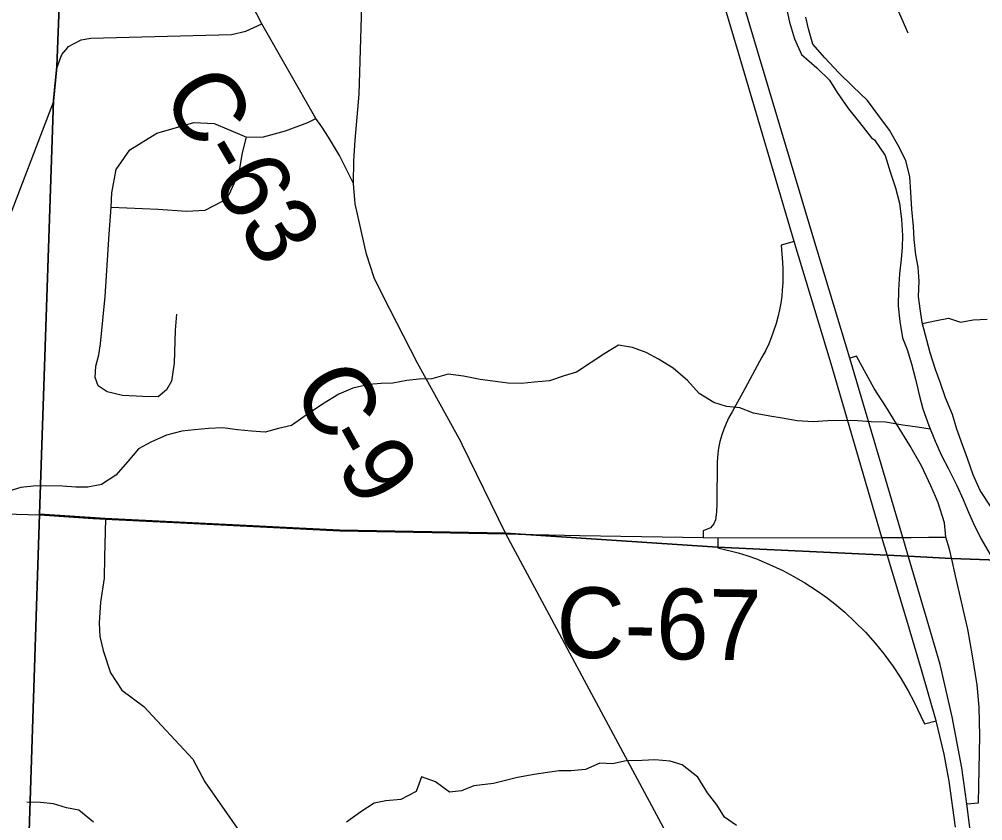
# Model space of a CAD drawing. Extents: x 114604 to 551442, y 316898 to 567001.
# Drawn here: x 193439 to 197527, y 422483 to 425883 of the extents above; entities that cross this region are included whole.
import ezdxf

# ---------------------------------------------------------------- set-up
doc = ezdxf.new("R2010")
doc.units = 0
for name, color, linetype in [('_CIVIL_CONSTRUCTION', 7, 'Continuous'), ('DV_X_County_Line', 7, 'Continuous'), ('GE_P_Alignment_1000_Cardinal_Points', 7, 'Continuous'), ('GE_P_Alignment_100_Cardinal_Points', 7, 'Continuous'), ('GE_P_Alignment_500_Bearings', 7, 'Continuous'), ('GE_P_Alignment_500_Cardinal_Points', 7, 'Continuous'), ('GE_P_Alignment_500_Distances', 7, 'Continuous'), ('PM_P_Cells', 7, 'Continuous'), ('PM_P_CL_Double_Solid', 7, 'Continuous')]:
    doc.layers.add(name, color=color, linetype=linetype)

msp = doc.modelspace()

# ---------------------------------------------------------------- linework, layer by layer
at = {"layer": '_CIVIL_CONSTRUCTION'}
for points in [[(196727.2, 424940.6), (196490.3, 425739.6), (196248.2, 426553.2), (196124.8, 426966.9), (196092.5, 427099.9), (196053, 427288.4), (196023.8, 427476.9), (196005.3, 427628.5), (195996.1, 427788.3), (195990.5, 427917.9), (195989.4, 428069.7), (195991.6, 428255.9), (196056, 429609.1), (196076.2, 430172.1), (196129.5, 431292.3), (196140.6, 431673.7), (196126.6, 432002.5), (196111.5, 432174.9)], [(197196.1, 423655.4), (197187.4, 423684.7), (196962.6, 424444.5), (196806.4, 424964), (196571.4, 425748.7), (196329.3, 426562.3), (196205.8, 426976), (196173.6, 427108.9), (196134, 427297.4), (196119.4, 427391.7)], [(197213.8, 423305.4), (197123.1, 423606), (197099.4, 423684.5), (196883.4, 424421.1), (196727.2, 424940.6)], [(197298.9, 423309.1), (197212, 423601.7), (197196.1, 423655.4)], [(197329, 422906.1), (197267.2, 423122.7), (197219.7, 423285.7), (197213.8, 423305.4)], [(197475.5, 422431.4), (197459.2, 422554.6), (197438.8, 422706.8), (197397.8, 422923), (197346.4, 423146.2), (197298.9, 423309.1)], [(197411.6, 422455.8), (197384.8, 422650.2), (197363.1, 422765.9), (197329, 422906.1)]]:
    msp.add_lwpolyline(points, dxfattribs=at)
at = {"layer": 'DV_X_County_Line'}
for points in [[(196692.3, 425935), (196707.4, 425870.7), (196728.6, 425800.3), (196757.7, 425733.8), (196823, 425676.8), (196876.4, 425624.1), (196909.7, 425571.5), (196956.9, 425502.8), (197004.2, 425444.1), (197055.4, 425379.3)], [(197559.5, 423817.4), (197516.3, 423884.1), (197487.1, 423950.6), (197462, 424019.1), (197440.8, 424077.5), (197417.6, 424143.9), (197398.4, 424206.3), (197369.3, 424276.8), (197346.1, 424343.3), (197326.8, 424397.6), (197303.7, 424468.1), (197269.4, 424596.8), (197262.1, 424655), (197254.8, 424707.3), (197257.6, 424771.4), (197252.4, 424831.6), (197243.1, 424883.8), (197235.9, 424948.1), (197232.6, 425004.2), (197225.6, 425076.5), (197222.5, 425148.7), (197217.4, 425214.9), (197200.2, 425283.3), (197167.1, 425349.9), (197131.8, 425412.4), (197086.6, 425473.1), (197037.4, 425537.9), (196976.1, 425596.8), (196916.8, 425655.6), (196857.6, 425718.5), (196806.3, 425777.3), (196787.1, 425841.7), (196775.8, 425891.9)], [(197055.4, 425379.3), (197067.3, 425371.1), (197112.4, 425304.4), (197133.6, 425236), (197156.7, 425167.5), (197173.9, 425103.2), (197183, 425032.9), (197186.1, 424964.7), (197185.4, 424914.6), (197180.8, 424864.5), (197174, 424802.5), (197169.1, 424734.4), (197168.2, 424666.2), (197175.3, 424600), (197186.5, 424531.7), (197205.8, 424481.3), (197225.1, 424420.9), (197242.2, 424356.6), (197259.3, 424284.2), (197272.6, 424229.9), (197297.7, 424159.4), (197324.9, 424092.9), (197352.1, 424032.5), (197381.4, 423976), (197416.5, 423905.4), (197443.7, 423844.9), (197465.1, 423794.5), (197488.5, 423744.1), (197519.6, 423679.6), (197558.8, 423612.9)]]:
    msp.add_lwpolyline(points, dxfattribs=at)
at = {"layer": 'GE_P_Alignment_1000_Cardinal_Points'}
msp.add_line((197210.2, 425823.5), (197035.6, 426224), dxfattribs=at)
for points in [[(194105.5, 424632.2), (194100.2, 424563.8), (194095.4, 424424.2), (194084.3, 424347.1), (194062.8, 424310.6), (194028.1, 424281.2), (193962.7, 424282.2), (193876.9, 424287.4), (193811.4, 424302.9), (193773.4, 424327.4), (193761.5, 424363.6), (193764.1, 424411.7), (193776.8, 424459.7), (193783.8, 424506.3), (193803.3, 424707.2), (193819.7, 424970.7), (193829.3, 425085.9), (193831, 425146.7), (193850.5, 425245.6), (193908.5, 425328.1), (194022.4, 425400), (194179.2, 425444.4), (194265.9, 425439.9), (194326.2, 425415.2), (194402.5, 425382.4), (194475.2, 425383.4), (194568.9, 425408.8), (194663.6, 425444.5), (194697.6, 425461.5)], [(193829.3, 425085.9), (194027.9, 425076.6), (194148.9, 425068.4), (194227.9, 425073.4), (194298.2, 425109.6), (194329.3, 425139.4), (194372, 425233.2), (194385.9, 425316.5), (194402.5, 425382.4)]]:
    msp.add_lwpolyline(points, dxfattribs=at)
at = {"layer": 'GE_P_Alignment_100_Cardinal_Points'}
msp.add_lwpolyline([(193804.3, 423762.2), (193799.9, 423602.6), (193799.2, 423512.1), (193783.8, 423410.6), (193777.6, 423322.7), (193780.7, 423264.7), (193794.7, 423205.3), (193826.4, 423110.9), (193874.3, 423037), (193967.9, 422967.4), (194175.6, 422744.1), (194225.5, 422647.6), (194445.3, 422334.7)], dxfattribs=at)
at = {"layer": 'GE_P_Alignment_500_Bearings'}
for p, q in [((195503.8, 423699.2), (195318.3, 424078.9)), ((193546.4, 423778.8), (193752.7, 423765.5)), ((195503.8, 423699.2), (195556.1, 423698.3)), ((195556.1, 423698.3), (195817.8, 423693.5)), ((197224, 423685), (197297.2, 423685.5)), ((197297.2, 423685.5), (197370.4, 423686))]:
    msp.add_line(p, q, dxfattribs=at)
for points in [[(195318.3, 424078.9), (195313.7, 424088.4), (195129.1, 424423.6), (194981.5, 424710.8), (194944.5, 424786.1), (194912.7, 424886), (194863.4, 425099.8), (194857, 425185.3), (194859.1, 425281.8), (194864.7, 425369.7), (194880.6, 425564.8), (194905.4, 426364.2), (194920.2, 426645.9), (194938.4, 426970.2), (194962.4, 427211.4), (195006.5, 427567.8), (195015.2, 427624.2)], [(194857, 425185.3), (194797.7, 425305), (194750.9, 425382.7), (194722.5, 425426.5), (194697.6, 425461.5), (194467.8, 425862.6), (194231.7, 426321.7), (194209.6, 426371)], [(193637.2, 425754.5), (193648, 425767.1), (193701.2, 425795.1), (193742.5, 425802), (194339.5, 425817.7), (194400.6, 425832.2), (194467.8, 425862.6)], [(193076.8, 423793.6), (193042.8, 423981.5), (193054.7, 424134.6), (193198.5, 424539.6), (193328.8, 424869.9), (193585.8, 425534.8), (193593.3, 425622.4), (193599.6, 425679.7), (193619.3, 425733.5), (193637.2, 425754.5)], [(193076.8, 423793.6), (193525.8, 423780.2), (193546.4, 423778.8)], [(193752.7, 423765.5), (193804.3, 423762.2), (194123.4, 423746.4)], [(194123.4, 423746.4), (194798.8, 423712.9), (195503.8, 423699.2)], [(195796.5, 423154), (195698.1, 423337.2), (195503.8, 423699.2)], [(195817.8, 423693.5), (196341.2, 423683.9), (196402.6, 423683), (197099.4, 423684.5), (197187.4, 423684.7), (197224, 423685)], [(196279.2, 422222.6), (196252.9, 422296.8), (196195.5, 422411.2), (195796.5, 423154)]]:
    msp.add_lwpolyline(points, dxfattribs=at)
at = {"layer": 'GE_P_Alignment_500_Cardinal_Points'}
for p, q in [((196727.2, 424940.6), (196672.1, 424924.2)), ((197462.9, 423300.8), (197412.1, 423521.3))]:
    msp.add_line(p, q, dxfattribs=at)
for points in [[(196672.1, 424924.2), (196676.7, 424850.9), (196678.4, 424824.5), (196679.1, 424795.9), (196678.5, 424764.4), (196676.6, 424733.7), (196674, 424708.2), (196669.8, 424678.5), (196664.5, 424649.4), (196657.5, 424619.1), (196650.4, 424592.8), (196639.6, 424559.4), (196629.3, 424531.4), (196618.8, 424506.3), (196604.9, 424476.8), (196590.2, 424448.7), (196508.6, 424299.1)], [(197326.1, 423858.9), (197307.3, 423903.5), (197267.1, 423988), (197218.1, 424075), (197116.2, 424239.8), (197066.6, 424316.9), (196991.4, 424453.1), (196962.6, 424444.5)], [(196508.6, 424299.1), (196463.8, 424217.1), (196450, 424193), (196437.9, 424168.1), (196428.1, 424144.4), (196419.7, 424120.2), (196411.9, 424091.7), (196406.2, 424063.5), (196403, 424040.5), (196401.4, 424022.8), (196400.5, 424006.2), (196398.1, 423830.3), (196397.4, 423791.2), (196393.4, 423759.6), (196386.2, 423742.6), (196371.5, 423725.6), (196341, 423712.8), (196341.2, 423683.9)], [(197370.4, 423686), (197365.2, 423746.4), (197337.9, 423831), (197326.1, 423858.9)], [(196402.6, 423683), (196402.7, 423640.4), (196489.5, 423620), (196525.6, 423608.5), (196571.2, 423591.8), (196576.4, 423589.7)], [(197412.1, 423521.3), (197395.6, 423592.9), (197385.3, 423634.6), (197370.4, 423686)], [(196576.4, 423589.7), (196622.8, 423570.4), (196679.3, 423543.8), (196725.1, 423519.5), (196772.1, 423492.1), (196819.6, 423461.4), (196860.8, 423432.2), (196899.5, 423402.5), (196941.7, 423367), (196986.4, 423325.9), (197029, 423282.7), (197070.9, 423235.7), (197107.3, 423190.9), (197146.3, 423137.5), (197176.6, 423091.4), (197210.6, 423033.8), (197234.3, 422988.9), (197279.4, 422893.8), (197329, 422906.1)], [(197459.2, 422554.6), (197509.5, 422558.9), (197515.2, 422842.8), (197511.9, 422964.5), (197502.9, 423058.9), (197482.9, 423182.6), (197464.2, 423295.3), (197462.9, 423300.8)]]:
    msp.add_lwpolyline(points, dxfattribs=at)
at = {"layer": 'GE_P_Alignment_500_Distances'}
for points in [[(193877.3, 433356.7), (193781.3, 430659.1), (193755.5, 429936.5), (193741.9, 429552.5), (193728.3, 429170.6), (193694.3, 428216.4), (193679.1, 427787.9), (193677.3, 427739), (193668.2, 427502.7), (193598.4, 425682.6), (193592.2, 425625.2), (193584.7, 425537.7), (193524.6, 423783), (193402, 420006.5), (193388.2, 419671.9), (193317.5, 417956.5), (193304.4, 417637.5), (193302.1, 417582.7), (193283.3, 417126.1), (193271, 416827.3)], [(200569.3, 423482.2), (197394.4, 423595.8), (197210.8, 423604.5), (197121.9, 423608.8), (196401.5, 423643.2), (195502.6, 423702.1), (194797.6, 423715.7), (193803.1, 423765), (193524.6, 423783), (193584.7, 425537.7), (193592.2, 425625.2), (193598.4, 425682.6), (193668.2, 427502.7), (193677.3, 427739), (193679.1, 427787.9), (193694.3, 428216.4), (193728.3, 429170.6), (193741.9, 429552.5), (193755.5, 429936.5), (193781.3, 430659.1), (193877.3, 433356.7)], [(193271, 416827.3), (193283.3, 417126.1), (193302.1, 417582.7), (193304.4, 417637.5), (193317.5, 417956.5), (193388.2, 419671.9), (193402, 420006.5), (193524.6, 423783), (193803.1, 423765), (194797.6, 423715.7), (195502.6, 423702.1), (196401.5, 423643.2), (197121.9, 423608.8), (197210.8, 423604.5), (197394.4, 423595.8), (200569.3, 423482.2)]]:
    msp.add_lwpolyline(points, dxfattribs=at)
at = {"layer": 'PM_P_Cells'}
for points in [[(197270.7, 424591.6), (197331, 424604.7), (197381.1, 424614.3), (197433, 424597.9), (197487.1, 424607.5), (197545.2, 424611)], [(197304.1, 424143.7), (197250, 424151.8), (197188, 424160.3), (197114.1, 424172.9), (197054.1, 424175.3), (196996.1, 424179.8), (196942, 424180.2), (196870, 424178.7), (196807.9, 424175.2), (196739.9, 424179.7), (196675.9, 424190.2), (196623.9, 424198.7), (196554, 424211.2), (196496.1, 424233.7), (196440.1, 424240.2), (196386.1, 424256.7), (196324.4, 424295.2), (196274.7, 424349.8), (196213, 424402.5), (196151.2, 424441), (196099.3, 424469.5), (196041.4, 424490), (195981.5, 424500.5), (195923.2, 424464.9), (195802.6, 424385.5), (195750.5, 424369.9), (195688.3, 424348.3), (195624.2, 424342.7), (195570.2, 424337.1), (195512.1, 424339.6), (195448.1, 424348.1), (195394.1, 424354.5), (195324.2, 424369.1), (195258.2, 424377.6), (195190, 424358.1), (195136, 424356.5), (195083.9, 424350.9), (195023.8, 424339.3), (194973.8, 424337.6), (194921.7, 424334), (194853.6, 424318.5), (194795.4, 424292.9), (194725, 424249.3), (194660.7, 424205.6), (194594.4, 424159.9), (194538.3, 424146.3), (194482.1, 424130.7), (194424.1, 424135.2), (194364.1, 424141.6), (194302.1, 424150.1), (194242.1, 424146.6), (194182, 424141), (194127.9, 424135.4), (194063.8, 424117.9), (193997.6, 424088.3), (193945.3, 424060.6), (193899, 424006.7), (193848.6, 423948.9), (193788.3, 423909.3), (193730.2, 423897.7), (193678.1, 423898.1), (193622.1, 423902.5), (193510.1, 423903.4), (193446, 423895.8), (193393.8, 423880.2)], [(196482.7, 422462), (196430.9, 422498.5), (196399.2, 422550.9), (196359.5, 422601.4), (196317.9, 422667.9), (196252.2, 422720.6), (196200.3, 422735), (196136.3, 422741.5), (196082.2, 422737.9), (196014.2, 422736.4), (195956.1, 422724.9), (195902.1, 422727.3), (195841.8, 422699.6), (195779.8, 422694.1), (195729.7, 422694.5), (195679.6, 422686.8), (195623.6, 422679.2), (195553.4, 422665.7), (195501.3, 422654.1), (195451.2, 422640.4), (195367.1, 422631), (195314.9, 422609.3), (195264.9, 422603.7), (195205.1, 422648.3), (195145.2, 422668.8), (195122.8, 422606.8), (195058.5, 422573.2), (194994.5, 422567.6), (194944.4, 422558), (194888.1, 422520.3), (194827.8, 422476.6)], [(193753.1, 422476.8), (193691.4, 422527.5), (193639.4, 422537.9), (193583.5, 422554.4), (193529.5, 422560.8), (193471.5, 422561.3)]]:
    msp.add_lwpolyline(points, dxfattribs=at)

# ---------------------------------------------------------------- texts
at = {"layer": 'PM_P_CL_Double_Solid'}
for s, height, rotation, p in [('C-63', 300.01, 300.2038, (194038.8, 425567.3)), ('C', 300, 298.4763, (194592.9, 424326.2)), ('-', 300, 299.1265, (194712.2, 424106.3)), ('9', 300, 301.658, (194779.5, 423986.2)), ('C-67', 300.01, 359.1885, (195715.8, 423175))]:
    msp.add_text(s, height=height, rotation=rotation, dxfattribs=at).set_placement(p)

doc.saveas('drawing.dxf')
